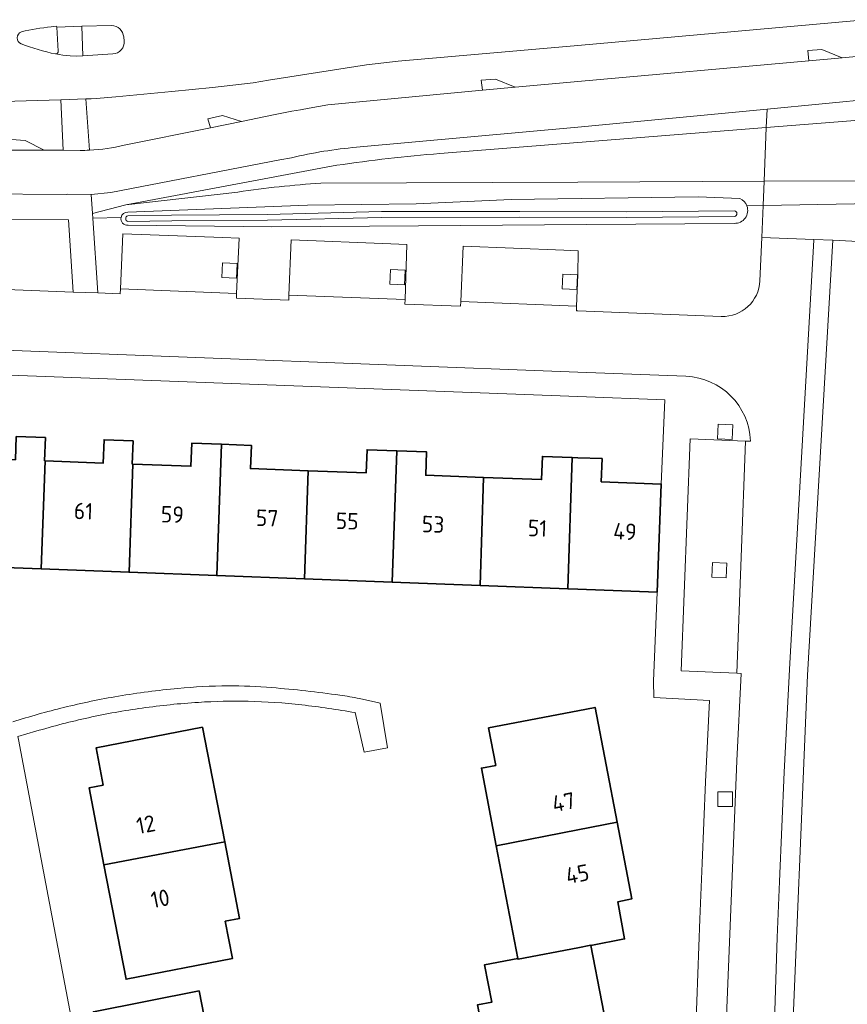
# Model space of a CAD drawing. Extents: x 150256 to 156914, y 461459 to 469481.
# Tile 708 of 731: x 154954 to 155022, y 468180 to 468261. Entities that reach past the tile are written whole.
import ezdxf
from ezdxf.enums import TextEntityAlignment as Align

# ---------------------------------------------------------------- set-up
doc = ezdxf.new("R2010")
doc.units = 0
doc.header["$LTSCALE"] = 0.75
for name, color, linetype, lineweight in [('B-RO-GR-BEPLANTING_CULTUUR_BODEMBEDEKKER-GV', 251, 'CONTINUOUS', 18), ('B-RO-GR-BEPLANTING_CULTUUR_BOSPLANTSOEN-GV', 251, 'CONTINUOUS', 18), ('B-RO-GR-GROENVOORZIENING-GV', 251, 'CONTINUOUS', 18), ('B-RO-IE-TERREINAFSCHEIDING_KUNSTMATIG_MUUR-G', 251, 'IE-TERREINAFSCHEIDING-KUNSTMATIG-DICHT', 18), ('B-RO-OG-BEBOUWING-GV', 6, 'CONTINUOUS', 35), ('B-RO-OG-BEBOUWING-T18', 1, 'CONTINUOUS', 18), ('B-RO-OG-TERREIN_CULTUURSCHEIDING-GV', 251, 'CONTINUOUS', 18), ('B-RO-OG-WATER_GREPPEL-GV', 251, 'CONTINUOUS', 18), ('B-RO-OG-WATER_SLOOT-GV', 251, 'CONTINUOUS', 18), ('B-RO-VH-VERHARDING_ASFALT-GV', 251, 'CONTINUOUS', 18), ('B-RO-VH-VERHARDING_BETONSTRAATSTEEN-GV', 251, 'CONTINUOUS', 18), ('B-RO-VH-VERHARDING_TEGEL-GV', 251, 'CONTINUOUS', 18)]:
    doc.layers.add(name, color=color, linetype=linetype, lineweight=lineweight)
doc.styles.add('NLCS-ISO-M200-T18', font='NLCS-ISO.ttf', dxfattribs={"height": 360})
doc.linetypes.add('IE-TERREINAFSCHEIDING-KUNSTMATIG-DICHT', pattern='A,8,-1,[82,NLCS.SHX,S=0.75,R=90,X=0,Y=0],-1', length=10)

msp = doc.modelspace()

# ---------------------------------------------------------------- linework, layer by layer
at = {"layer": 'B-RO-GR-BEPLANTING_CULTUUR_BODEMBEDEKKER-GV'}
for points in [[(155018.949, 468257.42), (155018.868, 468258.256), (155020.013, 468258.355), (155021.693, 468257.666), (155028.994, 468258.361), (155034.578, 468258.856), (155034.623, 468258.86), (155034.312, 468261.809), (155029.052, 468261.277), (155000, 468258.688), (154985.265, 468257.385), (154982.672, 468257.09), (154974.653, 468255.826), (154973.383, 468255.626), (154970.056, 468255.247), (154966.726, 468254.898), (154962.123, 468254.457), (154960.521, 468254.331), (154960.093, 468254.309), (154959.66, 468254.295), (154959.972, 468250.097)], [(155018.949, 468257.42), (155018.868, 468258.256), (155020.013, 468258.355), (155021.693, 468257.666), (155028.994, 468258.361), (155034.578, 468258.856), (155034.623, 468258.86), (155034.312, 468261.809), (155029.052, 468261.277), (155000, 468258.688), (154985.265, 468257.385), (154982.672, 468257.09), (154974.653, 468255.826), (154973.383, 468255.626), (154970.056, 468255.247), (154966.726, 468254.898), (154962.123, 468254.457), (154960.521, 468254.331), (154960.093, 468254.309), (154959.66, 468254.295), (154959.972, 468250.097)], [(154962.81, 468250.507), (154969.878, 468251.936), (154969.666, 468252.668), (154970.857, 468252.945), (154972.439, 468252.454), (154975.052, 468252.982), (154976.559, 468253.287), (154977.268, 468253.412), (154977.977, 468253.537), (154978.74, 468253.671), (154979.504, 468253.806), (154992.178, 468255.026), (154992.092, 468255.829), (154993.252, 468255.914), (154994.874, 468255.254), (155000, 468255.715), (155018.949, 468257.42)], [(154962.81, 468250.507), (154969.878, 468251.936), (154969.666, 468252.668), (154970.857, 468252.945), (154972.439, 468252.454), (154975.052, 468252.982), (154976.559, 468253.287), (154977.268, 468253.412), (154977.977, 468253.537), (154978.74, 468253.671), (154979.504, 468253.806), (154992.178, 468255.026), (154992.092, 468255.829), (154993.252, 468255.914), (154994.874, 468255.254), (155000, 468255.715), (155018.949, 468257.42)]]:
    msp.add_lwpolyline(points, dxfattribs=at)
msp.add_lwpolyline([(154953.555, 468250.109), (154953.571, 468250.963), (154954.699, 468250.883), (154956.245, 468250.095), (154957.812, 468250.086), (154957.626, 468254.213), (154952.89, 468254.086), (154952.924, 468253.24), (154949.479, 468250.13)], close=True, dxfattribs=at)
msp.add_lwpolyline([(154953.555, 468250.109), (154953.571, 468250.963), (154954.699, 468250.883), (154956.245, 468250.095), (154957.812, 468250.086), (154957.626, 468254.213), (154952.89, 468254.086), (154952.924, 468253.24), (154949.479, 468250.13)], close=True, dxfattribs=at)
msp.add_lwpolyline([(154959.972, 468250.097, 0.049319), (154962.81, 468250.507)], format="xyb", dxfattribs=at)
msp.add_lwpolyline([(154959.972, 468250.097, 0.049319), (154962.81, 468250.507)], format="xyb", dxfattribs=at)
at = {"layer": 'B-RO-GR-BEPLANTING_CULTUUR_BOSPLANTSOEN-GV'}
msp.add_lwpolyline([(155061.935, 468252.569), (155064.207, 468253.732), (155064.81, 468253.086), (155064.923, 468252.964), (155064.922, 468253.096), (155066.045, 468253.196), (155066.019, 468255.754), (155065.999, 468257.724), (155057.516, 468255.421), (155056.789, 468255.108), (155056.054, 468254.68), (155055.294, 468254.13), (155054.772, 468253.658), (155053.906, 468254.247), (155052.908, 468254.623), (155051.929, 468254.8), (155050.812, 468254.751), (155015.461, 468251.947), (155015.275, 468247.544), (155030.84, 468247.611), (155033.186, 468246.639), (155047.869, 468246.592)], dxfattribs=at)
msp.add_lwpolyline([(155061.935, 468252.569), (155064.207, 468253.732), (155064.81, 468253.086), (155064.923, 468252.964), (155064.922, 468253.096), (155066.045, 468253.196), (155066.019, 468255.754), (155065.999, 468257.724), (155057.516, 468255.421), (155056.789, 468255.108), (155056.054, 468254.68), (155055.294, 468254.13), (155054.772, 468253.658), (155053.906, 468254.247), (155052.908, 468254.623), (155051.929, 468254.8), (155050.812, 468254.751), (155015.461, 468251.947), (155015.275, 468247.544), (155030.84, 468247.611), (155033.186, 468246.639), (155047.869, 468246.592)], dxfattribs=at)
at = {"layer": 'B-RO-GR-GROENVOORZIENING-GV'}
for points in [[(154970.814, 468239.662), (154972.013, 468239.606), (154972.069, 468240.804), (154970.87, 468240.861)], [(154970.814, 468239.662), (154972.013, 468239.606), (154972.069, 468240.804), (154970.87, 468240.861)], [(154984.597, 468239.122), (154985.797, 468239.066), (154985.853, 468240.264), (154984.654, 468240.32)], [(154984.597, 468239.122), (154985.797, 468239.066), (154985.853, 468240.264), (154984.654, 468240.32)], [(154998.731, 468238.739), (154999.93, 468238.683), (154999.987, 468239.881), (154998.788, 468239.938)], [(154998.731, 468238.739), (154999.93, 468238.683), (154999.987, 468239.881), (154998.788, 468239.938)], [(155011.51, 468227.627), (155011.453, 468226.428), (155012.652, 468226.371), (155012.708, 468227.571)], [(155011.51, 468227.627), (155011.453, 468226.428), (155012.652, 468226.371), (155012.708, 468227.571)], [(155011.039, 468216.286), (155010.982, 468215.087), (155012.181, 468215.03), (155012.237, 468216.23)], [(155011.039, 468216.286), (155010.982, 468215.087), (155012.181, 468215.03), (155012.237, 468216.23)], [(155011.484, 468197.503), (155011.485, 468196.303), (155012.686, 468196.305), (155012.683, 468197.506)], [(155011.484, 468197.503), (155011.485, 468196.303), (155012.686, 468196.305), (155012.683, 468197.506)]]:
    msp.add_lwpolyline(points, close=True, dxfattribs=at)
at = {"layer": 'B-RO-IE-TERREINAFSCHEIDING_KUNSTMATIG_MUUR-G'}
msp.add_lwpolyline([(155027.708, 468242.368), (155020.923, 468242.73)], dxfattribs=at)
msp.add_lwpolyline([(155027.708, 468242.368), (155020.923, 468242.73)], dxfattribs=at)
at = {"layer": 'B-RO-OG-BEBOUWING-GV'}
for points in [[(154956.012, 468215.768), (154956.327, 468224.631), (154956.277, 468224.633), (154956.349, 468226.534), (154953.963, 468226.624), (154953.892, 468224.723), (154948.955, 468224.904), (154948.617, 468216.046)], [(154956.012, 468215.768), (154956.327, 468224.631), (154956.277, 468224.633), (154956.349, 468226.534), (154953.963, 468226.624), (154953.892, 468224.723), (154948.955, 468224.904), (154948.617, 468216.046)], [(154956.327, 468224.631), (154956.012, 468215.768), (154963.207, 468215.497), (154963.514, 468224.36), (154963.474, 468224.362), (154963.545, 468226.263), (154961.16, 468226.353), (154961.088, 468224.452)], [(154956.327, 468224.631), (154956.012, 468215.768), (154963.207, 468215.497), (154963.514, 468224.36), (154963.474, 468224.362), (154963.545, 468226.263), (154961.16, 468226.353), (154961.088, 468224.452)], [(154970.788, 468225.99), (154968.357, 468226.082), (154968.285, 468224.181), (154963.514, 468224.36), (154963.207, 468215.497), (154970.402, 468215.226)], [(154970.788, 468225.99), (154968.357, 468226.082), (154968.285, 468224.181), (154963.514, 468224.36), (154963.207, 468215.497), (154970.402, 468215.226)], [(154977.901, 468223.819), (154973.166, 468223.997), (154973.237, 468225.898), (154970.788, 468225.99), (154970.402, 468215.226), (154977.595, 468214.955)], [(154977.901, 468223.819), (154973.166, 468223.997), (154973.237, 468225.898), (154970.788, 468225.99), (154970.402, 468215.226), (154977.595, 468214.955)], [(154977.901, 468223.819), (154977.595, 468214.955), (154984.791, 468214.684), (154985.162, 468225.449), (154982.72, 468225.541), (154982.648, 468223.64)], [(154977.901, 468223.819), (154977.595, 468214.955), (154984.791, 468214.684), (154985.162, 468225.449), (154982.72, 468225.541), (154982.648, 468223.64)], [(154992.284, 468223.278), (154987.539, 468223.456), (154987.611, 468225.357), (154985.162, 468225.449), (154984.791, 468214.684), (154991.986, 468214.413)], [(154992.284, 468223.278), (154987.539, 468223.456), (154987.611, 468225.357), (154985.162, 468225.449), (154984.791, 468214.684), (154991.986, 468214.413)], [(154999.55, 468224.907), (154997.103, 468224.999), (154997.031, 468223.099), (154992.284, 468223.278), (154991.986, 468214.413), (154999.18, 468214.142)], [(154999.55, 468224.907), (154997.103, 468224.999), (154997.031, 468223.099), (154992.284, 468223.278), (154991.986, 468214.413), (154999.18, 468214.142)], [(154999.18, 468214.142), (155000, 468214.111), (155006.512, 468213.87), (155006.853, 468222.724), (155001.922, 468222.915), (155001.994, 468224.815), (155000, 468224.89), (154999.55, 468224.907)], [(154999.18, 468214.142), (155000, 468214.111), (155006.512, 468213.87), (155006.853, 468222.724), (155001.922, 468222.915), (155001.994, 468224.815), (155000, 468224.89), (154999.55, 468224.907)], [(154993.322, 468193.072), (155000, 468194.383), (155003.223, 468195.016), (155001.419, 468204.413), (155000, 468204.14), (154992.686, 468202.733), (154993.275, 468199.67), (154992.097, 468199.443)], [(154993.322, 468193.072), (155000, 468194.383), (155003.223, 468195.016), (155001.419, 468204.413), (155000, 468204.14), (154992.686, 468202.733), (154993.275, 468199.67), (154992.097, 468199.443)], [(154961.153, 468191.51), (154971.05, 468193.397), (154969.224, 468202.794), (154960.523, 468201.11), (154961.081, 468198.053), (154959.93, 468197.82)], [(154961.153, 468191.51), (154971.05, 468193.397), (154969.224, 468202.794), (154960.523, 468201.11), (154961.081, 468198.053), (154959.93, 468197.82)], [(155003.223, 468195.016), (155000, 468194.383), (154993.322, 468193.072), (154995.096, 468183.849), (154995.11, 468183.778), (155000, 468184.724), (155001.074, 468184.932), (155001.082, 468184.893), (155003.838, 468185.444), (155003.278, 468188.479), (155004.432, 468188.722)], [(155003.223, 468195.016), (155000, 468194.383), (154993.322, 468193.072), (154995.096, 468183.849), (154995.11, 468183.778), (155000, 468184.724), (155001.074, 468184.932), (155001.082, 468184.893), (155003.838, 468185.444), (155003.278, 468188.479), (155004.432, 468188.722)], [(154961.153, 468191.51), (154962.968, 468182.142), (154971.686, 468183.832), (154971.093, 468186.895), (154972.27, 468187.123), (154971.05, 468193.397)], [(154961.153, 468191.51), (154962.968, 468182.142), (154971.686, 468183.832), (154971.093, 468186.895), (154972.27, 468187.123), (154971.05, 468193.397)], [(155001.082, 468184.893), (155001.074, 468184.932), (155000, 468184.724), (154995.11, 468183.778), (154995.096, 468183.849), (154992.362, 468183.323), (154992.956, 468180.26), (154991.777, 468180.033), (154993.01, 468173.679), (155000, 468175.048), (155002.882, 468175.613)], [(155001.082, 468184.893), (155001.074, 468184.932), (155000, 468184.724), (154995.11, 468183.778), (154995.096, 468183.849), (154992.362, 468183.323), (154992.956, 468180.26), (154991.777, 468180.033), (154993.01, 468173.679), (155000, 468175.048), (155002.882, 468175.613)], [(154960.891, 468169.884), (154970.788, 468171.793), (154968.947, 468181.173), (154960.281, 468179.472), (154960.858, 468176.415), (154959.657, 468176.169)], [(154960.891, 468169.884), (154970.788, 468171.793), (154968.947, 468181.173), (154960.281, 468179.472), (154960.858, 468176.415), (154959.657, 468176.169)]]:
    msp.add_lwpolyline(points, close=True, dxfattribs=at)
at = {"layer": 'B-RO-OG-TERREIN_CULTUURSCHEIDING-GV'}
for points in [[(155015.526, 468253.471), (155015.461, 468251.947), (155050.812, 468254.751), (155051.929, 468254.8), (155052.908, 468254.623), (155053.906, 468254.247), (155054.772, 468253.658), (155055.294, 468254.13), (155056.054, 468254.68), (155056.789, 468255.108), (155057.516, 468255.421), (155065.999, 468257.724), (155068.752, 468258.471), (155068.678, 468258.604)], [(155015.526, 468253.471), (155015.461, 468251.947), (155050.812, 468254.751), (155051.929, 468254.8), (155052.908, 468254.623), (155053.906, 468254.247), (155054.772, 468253.658), (155055.294, 468254.13), (155056.054, 468254.68), (155056.789, 468255.108), (155057.516, 468255.421), (155065.999, 468257.724), (155068.752, 468258.471), (155068.678, 468258.604)], [(155064.036, 468257.977), (155048.769, 468256.539), (155029.073, 468254.772), (155015.526, 468253.471)], [(155064.036, 468257.977), (155048.769, 468256.539), (155029.073, 468254.772), (155015.526, 468253.471)], [(155015.461, 468251.947), (155015.526, 468253.471), (155000, 468251.98), (154981.857, 468250.338)], [(155015.461, 468251.947), (155015.526, 468253.471), (155000, 468251.98), (154981.857, 468250.338)], [(155015.275, 468247.544), (155015.461, 468251.947), (155000, 468250.721), (154988.693, 468249.824)], [(154988.693, 468249.824), (155000, 468250.721), (155015.461, 468251.947)], [(155015.275, 468247.544), (155015.461, 468251.947), (155000, 468250.721), (154988.693, 468249.824)], [(154988.693, 468249.824), (155000, 468250.721), (155015.461, 468251.947)], [(154976.523, 468249.477), (154975.567, 468249.292), (154961.72, 468246.614), (154960.099, 468246.471), (154960.205, 468244.902), (154962.934, 468245.626), (154980.238, 468248.854)], [(154976.523, 468249.477), (154975.567, 468249.292), (154961.72, 468246.614), (154960.099, 468246.471), (154960.205, 468244.902), (154962.934, 468245.626), (154980.238, 468248.854)], [(154980.238, 468248.854), (154962.934, 468245.626), (154972.128, 468246.667)], [(154980.238, 468248.854), (154962.934, 468245.626), (154972.128, 468246.667)], [(154978.946, 468247.388), (155000, 468247.478), (155015.275, 468247.544)], [(155013.866, 468245.53), (155015.191, 468245.555), (155015.275, 468247.544), (155000, 468247.478), (154978.946, 468247.388)], [(154978.946, 468247.388), (155000, 468247.478), (155015.275, 468247.544)], [(155013.866, 468245.53), (155015.191, 468245.555), (155015.275, 468247.544), (155000, 468247.478), (154978.946, 468247.388)], [(155015.275, 468247.544), (155015.191, 468245.555), (155049.662, 468246.194)], [(155015.275, 468247.544), (155015.191, 468245.555), (155049.662, 468246.194)], [(155047.869, 468246.592), (155033.186, 468246.639), (155030.84, 468247.611), (155015.275, 468247.544)], [(155047.869, 468246.592), (155033.186, 468246.639), (155030.84, 468247.611), (155015.275, 468247.544)], [(154972.128, 468246.667), (154962.934, 468245.626), (154960.205, 468244.902), (154960.229, 468244.536), (154962.549, 468244.579)], [(154972.128, 468246.667), (154962.934, 468245.626), (154960.205, 468244.902), (154960.229, 468244.536), (154962.549, 468244.579)], [(154963.109, 468245.015), (154977.853, 468245.596), (154986.756, 468245.698), (154994.53, 468246.045), (155009.884, 468246.279), (155013.284, 468246.132)], [(154963.109, 468245.015), (154977.853, 468245.596), (154986.756, 468245.698), (154994.53, 468246.045), (155009.884, 468246.279), (155013.284, 468246.132)], [(155049.662, 468246.194), (155015.191, 468245.555), (155015.081, 468242.941), (155019.363, 468242.786), (155020.923, 468242.73), (155027.708, 468242.368)], [(155049.662, 468246.194), (155015.191, 468245.555), (155015.081, 468242.941), (155019.363, 468242.786), (155020.923, 468242.73), (155027.708, 468242.368)], [(155014.931, 468239.386), (155015.081, 468242.941), (155015.191, 468245.555), (155013.866, 468245.53)], [(155014.931, 468239.386), (155015.081, 468242.941), (155015.191, 468245.555), (155013.866, 468245.53)], [(154962.549, 468244.579), (154960.229, 468244.536), (154960.643, 468238.389), (154962.49, 468238.317), (154962.508, 468238.738), (154962.702, 468243.251), (154970.906, 468242.927), (154972.227, 468242.875), (154972.027, 468238.361), (154972.01, 468237.967), (154976.297, 468237.804), (154976.313, 468238.209), (154976.489, 468242.749), (154984.666, 468242.425), (154985.984, 468242.373), (154985.837, 468237.858), (154985.824, 468237.465), (154990.384, 468237.298), (154990.401, 468237.689)], [(154962.549, 468244.579), (154960.229, 468244.536), (154960.643, 468238.389), (154962.49, 468238.317), (154962.508, 468238.738), (154962.702, 468243.251), (154970.906, 468242.927), (154972.227, 468242.875), (154972.027, 468238.361), (154972.01, 468237.967), (154976.297, 468237.804), (154976.313, 468238.209), (154976.489, 468242.749), (154984.666, 468242.425), (154985.984, 468242.373), (154985.837, 468237.858), (154985.824, 468237.465), (154990.384, 468237.298), (154990.401, 468237.689)], [(155012.824, 468244.099), (155000.708, 468244.004), (154986.931, 468243.882), (154974.904, 468243.821), (154963.126, 468243.952)], [(155012.824, 468244.099), (155000.708, 468244.004), (154986.931, 468243.882), (154974.904, 468243.821), (154963.126, 468243.952)], [(154990.401, 468237.689), (154990.597, 468242.218), (154998.856, 468241.888), (155000, 468241.842), (155000.037, 468241.841), (155000, 468239.888), (154999.903, 468237.305), (154999.889, 468236.922), (155000, 468236.918), (155011.772, 468236.47)], [(154990.401, 468237.689), (154990.597, 468242.218), (154998.856, 468241.888), (155000, 468241.842), (155000.037, 468241.841), (155000, 468239.888), (154999.903, 468237.305), (154999.889, 468236.922), (155000, 468236.918), (155011.772, 468236.47)]]:
    msp.add_lwpolyline(points, dxfattribs=at)
for points in [[(154981.857, 468250.338, 0.035418), (154976.523, 468249.477)], [(154981.857, 468250.338, 0.035418), (154976.523, 468249.477)], [(154988.693, 468249.824, 0.017738), (154980.238, 468248.854)], [(154980.238, 468248.854, -0.017738), (154988.693, 468249.824)], [(154988.693, 468249.824, 0.017738), (154980.238, 468248.854)], [(154980.238, 468248.854, -0.017738), (154988.693, 468249.824)], [(154972.128, 468246.667, -0.021568), (154978.946, 468247.388)], [(154978.946, 468247.388, 0.021568), (154972.128, 468246.667)], [(154972.128, 468246.667, -0.021568), (154978.946, 468247.388)], [(154978.946, 468247.388, 0.021568), (154972.128, 468246.667)], [(155013.866, 468245.53, -0.540268), (155012.824, 468244.099)], [(155013.866, 468245.53, -0.540268), (155012.824, 468244.099)], [(155013.284, 468246.132, -0.206139), (155013.866, 468245.53)], [(155013.284, 468246.132, -0.206139), (155013.866, 468245.53)], [(154963.126, 468243.952, -0.498376), (154962.549, 468244.579)], [(154963.126, 468243.952, -0.498376), (154962.549, 468244.579)], [(154962.549, 468244.579, -0.380388), (154963.109, 468245.015)], [(154962.549, 468244.579, -0.380388), (154963.109, 468245.015)], [(155011.772, 468236.47, 0.413337), (155014.931, 468239.386)], [(155011.772, 468236.47, 0.413337), (155014.931, 468239.386)]]:
    msp.add_lwpolyline(points, format="xyb", dxfattribs=at)
msp.add_lwpolyline([(154958.24, 468244.381), (154948.102, 468244.446), (154947.719, 468244.448), (154947.719, 468243.346), (154947.719, 468243.059), (154948.24, 468241.746), (154948.954, 468240.645), (154949.746, 468240.027), (154950.789, 468239.332), (154952.402, 468238.707), (154952.585, 468238.7), (154953.172, 468238.678), (154953.839, 468238.652), (154958.623, 468238.467)], close=True, dxfattribs=at)
msp.add_lwpolyline([(154958.24, 468244.381), (154948.102, 468244.446), (154947.719, 468244.448), (154947.719, 468243.346), (154947.719, 468243.059), (154948.24, 468241.746), (154948.954, 468240.645), (154949.746, 468240.027), (154950.789, 468239.332), (154952.402, 468238.707), (154952.585, 468238.7), (154953.172, 468238.678), (154953.839, 468238.652), (154958.623, 468238.467)], close=True, dxfattribs=at)
at = {"layer": 'B-RO-OG-WATER_GREPPEL-GV'}
for points in [[(154963.102, 468244.711, 0.736949), (154963.111, 468244.24)], [(154963.102, 468244.711, 0.736949), (154963.111, 468244.24)], [(155012.87, 468244.66, 0.785163), (155012.865, 468245.13)], [(155012.87, 468244.66, 0.785163), (155012.865, 468245.13)]]:
    msp.add_lwpolyline(points, format="xyb", dxfattribs=at)
for points in [[(155012.865, 468245.13), (155003.984, 468245.036), (154995.25, 468245.077), (154983.919, 468245.061), (154974.564, 468244.829), (154966.7, 468244.779), (154963.102, 468244.711)], [(155012.865, 468245.13), (155003.984, 468245.036), (154995.25, 468245.077), (154983.919, 468245.061), (154974.564, 468244.829), (154966.7, 468244.779), (154963.102, 468244.711)], [(154963.111, 468244.24), (154966.706, 468244.308), (154974.572, 468244.358), (154983.925, 468244.59), (154995.249, 468244.606), (155003.985, 468244.565), (155012.87, 468244.66)], [(154963.111, 468244.24), (154966.706, 468244.308), (154974.572, 468244.358), (154983.925, 468244.59), (154995.249, 468244.606), (155003.985, 468244.565), (155012.87, 468244.66)]]:
    msp.add_lwpolyline(points, dxfattribs=at)
at = {"layer": 'B-RO-OG-WATER_SLOOT-GV'}
for points in [[(155013.284, 468246.132), (155009.884, 468246.279), (154994.53, 468246.045), (154986.756, 468245.698), (154977.853, 468245.596), (154963.109, 468245.015)], [(155013.284, 468246.132), (155009.884, 468246.279), (154994.53, 468246.045), (154986.756, 468245.698), (154977.853, 468245.596), (154963.109, 468245.015)], [(154963.102, 468244.711), (154966.7, 468244.779), (154974.564, 468244.829), (154983.919, 468245.061), (154995.25, 468245.077), (155003.984, 468245.036), (155012.865, 468245.13)], [(154963.102, 468244.711), (154966.7, 468244.779), (154974.564, 468244.829), (154983.919, 468245.061), (154995.25, 468245.077), (155003.984, 468245.036), (155012.865, 468245.13)], [(155012.87, 468244.66), (155003.985, 468244.565), (154995.249, 468244.606), (154983.925, 468244.59), (154974.572, 468244.358), (154966.706, 468244.308), (154963.111, 468244.24)], [(155012.87, 468244.66), (155003.985, 468244.565), (154995.249, 468244.606), (154983.925, 468244.59), (154974.572, 468244.358), (154966.706, 468244.308), (154963.111, 468244.24)], [(154963.126, 468243.952), (154974.904, 468243.821), (154986.931, 468243.882), (155000.708, 468244.004), (155012.824, 468244.099)], [(154963.126, 468243.952), (154974.904, 468243.821), (154986.931, 468243.882), (155000.708, 468244.004), (155012.824, 468244.099)]]:
    msp.add_lwpolyline(points, dxfattribs=at)
for points in [[(155012.824, 468244.099, 0.540268), (155013.866, 468245.53)], [(155012.824, 468244.099, 0.540268), (155013.866, 468245.53)], [(155013.866, 468245.53, 0.206139), (155013.284, 468246.132)], [(155013.866, 468245.53, 0.206139), (155013.284, 468246.132)], [(154962.549, 468244.579, 0.498376), (154963.126, 468243.952)], [(154962.549, 468244.579, 0.498376), (154963.126, 468243.952)], [(154963.109, 468245.015, 0.380388), (154962.549, 468244.579)], [(154963.109, 468245.015, 0.380388), (154962.549, 468244.579)], [(154963.111, 468244.24, -0.736949), (154963.102, 468244.711)], [(154963.111, 468244.24, -0.736949), (154963.102, 468244.711)], [(155012.865, 468245.13, -0.785163), (155012.87, 468244.66)], [(155012.865, 468245.13, -0.785163), (155012.87, 468244.66)]]:
    msp.add_lwpolyline(points, format="xyb", dxfattribs=at)
at = {"layer": 'B-RO-VH-VERHARDING_ASFALT-GV'}
for points in [[(154938.366, 468253.599), (154952.89, 468254.086), (154957.626, 468254.213), (154959.66, 468254.295), (154960.093, 468254.309), (154960.521, 468254.331), (154962.123, 468254.457), (154966.726, 468254.898), (154970.056, 468255.247), (154973.383, 468255.626), (154974.653, 468255.826), (154982.672, 468257.09), (154985.265, 468257.385), (155000, 468258.688), (155029.052, 468261.277), (155034.312, 468261.809), (155036.319, 468261.985), (155047.567, 468262.938), (155047.603, 468262.941), (155058.053, 468263.664)], [(154938.366, 468253.599), (154952.89, 468254.086), (154957.626, 468254.213), (154959.66, 468254.295), (154960.093, 468254.309), (154960.521, 468254.331), (154962.123, 468254.457), (154966.726, 468254.898), (154970.056, 468255.247), (154973.383, 468255.626), (154974.653, 468255.826), (154982.672, 468257.09), (154985.265, 468257.385), (155000, 468258.688), (155029.052, 468261.277), (155034.312, 468261.809), (155036.319, 468261.985), (155047.567, 468262.938), (155047.603, 468262.941), (155058.053, 468263.664)], [(155065.524, 468261.93), (155060.039, 468261.263), (155057.409, 468260.971), (155047.804, 468260.133), (155045.19, 468259.905), (155042.482, 468259.526), (155036.585, 468259.048), (155034.623, 468258.86), (155034.578, 468258.856), (155028.994, 468258.361), (155021.693, 468257.666), (155018.949, 468257.42), (155000, 468255.715), (154994.874, 468255.254), (154992.178, 468255.026), (154979.504, 468253.806), (154978.74, 468253.671), (154977.977, 468253.537), (154977.268, 468253.412), (154976.559, 468253.287), (154975.052, 468252.982), (154972.439, 468252.454)], [(155065.524, 468261.93), (155060.039, 468261.263), (155057.409, 468260.971), (155047.804, 468260.133), (155045.19, 468259.905), (155042.482, 468259.526), (155036.585, 468259.048), (155034.623, 468258.86), (155034.578, 468258.856), (155028.994, 468258.361), (155021.693, 468257.666), (155018.949, 468257.42), (155000, 468255.715), (154994.874, 468255.254), (154992.178, 468255.026), (154979.504, 468253.806), (154978.74, 468253.671), (154977.977, 468253.537), (154977.268, 468253.412), (154976.559, 468253.287), (154975.052, 468252.982), (154972.439, 468252.454)], [(154956.827, 468260.202), (154957.272, 468260.265), (154957.277, 468260.187), (154959.341, 468260.249)], [(154956.827, 468260.202), (154957.272, 468260.265), (154957.277, 468260.187), (154959.341, 468260.249)], [(154959.341, 468260.249), (154961.78, 468260.318)], [(154959.341, 468260.249), (154961.78, 468260.318)], [(154962.773, 468259.376), (154962.809, 468259.04)], [(154962.773, 468259.376), (154962.809, 468259.04)], [(154961.888, 468257.981), (154959.408, 468257.83), (154959.408, 468257.84), (154958.901, 468257.809), (154958.39, 468257.818), (154957.781, 468257.88), (154957.184, 468257.983)], [(154961.888, 468257.981), (154959.408, 468257.83), (154959.408, 468257.84), (154958.901, 468257.809), (154958.39, 468257.818), (154957.781, 468257.88), (154957.184, 468257.983)], [(154981.857, 468250.338), (155000, 468251.98), (155015.526, 468253.471), (155029.073, 468254.772), (155048.769, 468256.539), (155064.036, 468257.977)], [(154981.857, 468250.338), (155000, 468251.98), (155015.526, 468253.471), (155029.073, 468254.772), (155048.769, 468256.539), (155064.036, 468257.977)], [(154972.439, 468252.454), (154969.878, 468251.936), (154962.81, 468250.507)], [(154972.439, 468252.454), (154969.878, 468251.936), (154962.81, 468250.507)], [(154959.208, 468250.079), (154957.812, 468250.086), (154956.245, 468250.095), (154953.555, 468250.109), (154949.479, 468250.13), (154941.498, 468250.134), (154935.841, 468250.152), (154934.726, 468250.155), (154913.008, 468250.221), (154911.899, 468250.225), (154894.9, 468250.277), (154891.861, 468250.218), (154890.76, 468250.197), (154890.258, 468250.187)], [(154959.208, 468250.079), (154957.812, 468250.086), (154956.245, 468250.095), (154953.555, 468250.109), (154949.479, 468250.13), (154941.498, 468250.134), (154935.841, 468250.152), (154934.726, 468250.155), (154913.008, 468250.221), (154911.899, 468250.225), (154894.9, 468250.277), (154891.861, 468250.218), (154890.76, 468250.197), (154890.258, 468250.187)], [(154891.003, 468246.629), (154895.02, 468246.699), (154939.431, 468246.556), (154939.461, 468246.555), (154939.53, 468246.555), (154950.826, 468246.51), (154958.104, 468246.475), (154958.153, 468246.48), (154960.099, 468246.471), (154961.72, 468246.614), (154975.567, 468249.292), (154976.523, 468249.477)], [(154891.003, 468246.629), (154895.02, 468246.699), (154939.431, 468246.556), (154939.461, 468246.555), (154939.53, 468246.555), (154950.826, 468246.51), (154958.104, 468246.475), (154958.153, 468246.48), (154960.099, 468246.471), (154961.72, 468246.614), (154975.567, 468249.292), (154976.523, 468249.477)]]:
    msp.add_lwpolyline(points, dxfattribs=at)
for points in [[(154954.377, 468259.796, -0.03919), (154956.827, 468260.202)], [(154954.377, 468259.796, -0.03919), (154956.827, 468260.202)], [(154961.78, 468260.318, -0.370544), (154962.773, 468259.376)], [(154961.78, 468260.318, -0.370544), (154962.773, 468259.376)], [(154954.361, 468258.812, -0.684944), (154954.377, 468259.796)], [(154954.361, 468258.812, -0.684944), (154954.377, 468259.796)], [(154957.184, 468257.983, -0.042811), (154954.361, 468258.812)], [(154957.184, 468257.983, -0.042811), (154954.361, 468258.812)], [(154962.809, 468259.04, -0.420202), (154961.888, 468257.981)], [(154962.809, 468259.04, -0.420202), (154961.888, 468257.981)], [(154962.81, 468250.507, -0.049319), (154959.972, 468250.097)], [(154962.81, 468250.507, -0.049319), (154959.972, 468250.097)], [(154976.523, 468249.477, -0.035418), (154981.857, 468250.338)], [(154976.523, 468249.477, -0.035418), (154981.857, 468250.338)], [(154959.972, 468250.097, -0.013082), (154959.208, 468250.079)], [(154959.972, 468250.097, -0.013082), (154959.208, 468250.079)]]:
    msp.add_lwpolyline(points, format="xyb", dxfattribs=at)
at = {"layer": 'B-RO-VH-VERHARDING_BETONSTRAATSTEEN-GV'}
for points in [[(154956.827, 468260.202, 0.03919), (154954.377, 468259.796)], [(154956.827, 468260.202, 0.03919), (154954.377, 468259.796)], [(154962.773, 468259.376, 0.370544), (154961.78, 468260.318)], [(154962.773, 468259.376, 0.370544), (154961.78, 468260.318)], [(154954.377, 468259.796, 0.684944), (154954.361, 468258.812)], [(154954.377, 468259.796, 0.684944), (154954.361, 468258.812)], [(154954.361, 468258.812, 0.042811), (154957.184, 468257.983)], [(154954.361, 468258.812, 0.042811), (154957.184, 468257.983)], [(154961.888, 468257.981, 0.420202), (154962.809, 468259.04)], [(154961.888, 468257.981, 0.420202), (154962.809, 468259.04)], [(154957.184, 468257.983, 0.478845), (154957.408, 468258.208)], [(154957.184, 468257.983, 0.478845), (154957.408, 468258.208)], [(154959.208, 468250.079, 0.013082), (154959.972, 468250.097)], [(154959.208, 468250.079, 0.013082), (154959.972, 468250.097)], [(155014.931, 468239.386, -0.413337), (155011.772, 468236.47)], [(155014.931, 468239.386, -0.413337), (155011.772, 468236.47)], [(155014.157, 468226.247, 0.393362), (155008.865, 468231.561)], [(155008.865, 468231.561, -0.393362), (155014.157, 468226.247)], [(155014.157, 468226.247, 0.393362), (155008.865, 468231.561)], [(155008.865, 468231.561, -0.393362), (155014.157, 468226.247)], [(154967.208, 468205.979, 0.018657), (154962.33, 468205.34)], [(154967.208, 468205.979, 0.018657), (154962.33, 468205.34)], [(154971.32, 468206.182, 0.02261), (154967.208, 468205.979)], [(154971.32, 468206.182, 0.02261), (154967.208, 468205.979)], [(154974.915, 468206.042, 0.022807), (154971.32, 468206.182)], [(154974.915, 468206.042, 0.022807), (154971.32, 468206.182)], [(154980.498, 468205.42, 0.014331), (154974.915, 468206.042)], [(154980.498, 468205.42, 0.014331), (154974.915, 468206.042)], [(154962.33, 468205.34, 0.018638), (154957.868, 468204.417)], [(154962.33, 468205.34, 0.018638), (154957.868, 468204.417)], [(154982.105, 468205.148, 0.013616), (154980.498, 468205.42)], [(154982.105, 468205.148, 0.013616), (154980.498, 468205.42)], [(154957.868, 468204.417, 0.017651), (154953.675, 468203.229)], [(154957.868, 468204.417, 0.017651), (154953.675, 468203.229)], [(154959.892, 468203.577, -0.019172), (154964.282, 468204.363)], [(154959.892, 468203.577, -0.019172), (154964.282, 468204.363)], [(154964.282, 468204.363, -0.019309), (154968.896, 468204.834)], [(154964.282, 468204.363, -0.019309), (154968.896, 468204.834)], [(154968.896, 468204.834, -0.021142), (154972.964, 468204.918)], [(154968.896, 468204.834, -0.021142), (154972.964, 468204.918)], [(154972.964, 468204.918, -0.021784), (154977.373, 468204.628)], [(154972.964, 468204.918, -0.021784), (154977.373, 468204.628)], [(154977.373, 468204.628, -0.013718), (154981.75, 468203.994)], [(154977.373, 468204.628, -0.013718), (154981.75, 468203.994)], [(154955.573, 468202.461, -0.018975), (154959.892, 468203.577)], [(154955.573, 468202.461, -0.018975), (154959.892, 468203.577)]]:
    msp.add_lwpolyline(points, format="xyb", dxfattribs=at)
for points in [[(154957.408, 468258.208), (154957.277, 468260.187), (154957.272, 468260.265), (154956.827, 468260.202)], [(154957.408, 468258.208), (154957.277, 468260.187), (154957.272, 468260.265), (154956.827, 468260.202)], [(154961.78, 468260.318), (154959.341, 468260.249), (154959.408, 468257.84), (154959.408, 468257.83), (154961.888, 468257.981)], [(154961.78, 468260.318), (154959.341, 468260.249), (154959.408, 468257.84), (154959.408, 468257.83), (154961.888, 468257.981)], [(154962.809, 468259.04), (154962.773, 468259.376)], [(154962.809, 468259.04), (154962.773, 468259.376)], [(154959.972, 468250.097), (154959.66, 468254.295), (154957.626, 468254.213), (154957.812, 468250.086), (154959.208, 468250.079)], [(154959.972, 468250.097), (154959.66, 468254.295), (154957.626, 468254.213), (154957.812, 468250.086), (154959.208, 468250.079)], [(155014.941, 468129.68), (155015.054, 468137.223), (155015.228, 468146.34), (155015.438, 468155.456), (155015.61, 468161.771), (155015.766, 468166.924), (155015.94, 468172.644), (155016.363, 468185.55), (155016.535, 468190.157), (155016.927, 468199.099), (155017.381, 468208.04), (155019.359, 468242.721), (155019.363, 468242.786), (155015.081, 468242.941), (155014.931, 468239.386)], [(155014.941, 468129.68), (155015.054, 468137.223), (155015.228, 468146.34), (155015.438, 468155.456), (155015.61, 468161.771), (155015.766, 468166.924), (155015.94, 468172.644), (155016.363, 468185.55), (155016.535, 468190.157), (155016.927, 468199.099), (155017.381, 468208.04), (155019.359, 468242.721), (155019.363, 468242.786), (155015.081, 468242.941), (155014.931, 468239.386)], [(155017.367, 468171.47), (155017.437, 468173.661), (155018.829, 468207.064), (155020.923, 468242.73), (155019.363, 468242.786), (155019.359, 468242.721), (155017.381, 468208.04), (155016.927, 468199.099), (155016.535, 468190.157), (155016.363, 468185.55), (155015.94, 468172.644), (155015.766, 468166.924)], [(155017.367, 468171.47), (155017.437, 468173.661), (155018.829, 468207.064), (155020.923, 468242.73), (155019.363, 468242.786), (155019.359, 468242.721), (155017.381, 468208.04), (155016.927, 468199.099), (155016.535, 468190.157), (155016.363, 468185.55), (155015.94, 468172.644), (155015.766, 468166.924)], [(155011.772, 468236.47), (155000, 468236.918), (154999.889, 468236.922), (154999.903, 468237.305), (154990.401, 468237.689), (154990.384, 468237.298), (154985.824, 468237.465), (154985.837, 468237.858), (154976.313, 468238.209), (154976.297, 468237.804), (154972.01, 468237.967), (154972.027, 468238.361), (154962.508, 468238.738), (154962.49, 468238.317), (154960.643, 468238.389), (154958.623, 468238.467), (154953.839, 468238.652), (154953.172, 468238.678), (154952.941, 468233.699), (154953.026, 468233.699), (155000, 468231.9), (155008.865, 468231.561)], [(155011.772, 468236.47), (155000, 468236.918), (154999.889, 468236.922), (154999.903, 468237.305), (154990.401, 468237.689), (154990.384, 468237.298), (154985.824, 468237.465), (154985.837, 468237.858), (154976.313, 468238.209), (154976.297, 468237.804), (154972.01, 468237.967), (154972.027, 468238.361), (154962.508, 468238.738), (154962.49, 468238.317), (154960.643, 468238.389), (154958.623, 468238.467), (154953.839, 468238.652), (154953.172, 468238.678), (154952.941, 468233.699), (154953.026, 468233.699), (155000, 468231.9), (155008.865, 468231.561)], [(155008.865, 468231.561), (155000, 468231.9), (154953.026, 468233.699), (154952.941, 468233.699), (154951.508, 468233.707)], [(155008.865, 468231.561), (155000, 468231.9), (154953.026, 468233.699), (154952.941, 468233.699), (154951.508, 468233.707)], [(154947.832, 468231.724), (154947.919, 468231.724), (154950.983, 468231.729), (154951.205, 468231.732), (155000, 468229.892), (155007.139, 468229.623), (155006.853, 468222.724), (155006.512, 468213.87), (155006.217, 468206.557), (155006.226, 468205.228), (155010.8, 468204.997), (155010.482, 468198.324), (155010.193, 468191.651), (155010.013, 468187.059), (155009.691, 468178.086), (155009.419, 468170.022), (155009.328, 468167.12), (155009.232, 468164.021), (155008.996, 468155.658), (155008.877, 468150.77), (155008.779, 468145.729), (155008.707, 468140.687), (155008.492, 468126.445), (155008.49, 468126.32)], [(154947.832, 468231.724), (154947.919, 468231.724), (154950.983, 468231.729), (154951.205, 468231.732), (155000, 468229.892), (155007.139, 468229.623), (155006.853, 468222.724), (155006.512, 468213.87), (155006.217, 468206.557), (155006.226, 468205.228), (155010.8, 468204.997), (155010.482, 468198.324), (155010.193, 468191.651), (155010.013, 468187.059), (155009.691, 468178.086), (155009.419, 468170.022), (155009.328, 468167.12), (155009.232, 468164.021), (155008.996, 468155.658), (155008.877, 468150.77), (155008.779, 468145.729), (155008.707, 468140.687), (155008.492, 468126.445), (155008.49, 468126.32)], [(155011.042, 468130.352), (155011.397, 468153.053), (155011.832, 468167.044), (155012.206, 468179.077), (155013.053, 468200.052), (155013.411, 468207.196), (155013.039, 468207.213), (155008.491, 468207.412), (155009.23, 468226.426), (155013.763, 468226.253), (155014.157, 468226.247)], [(155011.042, 468130.352), (155011.397, 468153.053), (155011.832, 468167.044), (155012.206, 468179.077), (155013.053, 468200.052), (155013.411, 468207.196), (155013.039, 468207.213), (155008.491, 468207.412), (155009.23, 468226.426), (155013.763, 468226.253), (155014.157, 468226.247)], [(155014.157, 468226.247), (155013.763, 468226.253), (155013.039, 468207.213), (155013.411, 468207.196), (155013.053, 468200.052), (155012.206, 468179.077), (155011.832, 468167.044), (155011.397, 468153.053), (155011.042, 468130.352)], [(155014.157, 468226.247), (155013.763, 468226.253), (155013.039, 468207.213), (155013.411, 468207.196), (155013.053, 468200.052), (155012.206, 468179.077), (155011.832, 468167.044), (155011.397, 468153.053), (155011.042, 468130.352)], [(154981.75, 468203.994), (154982.483, 468200.738), (154984.407, 468201.114), (154983.798, 468204.768), (154983.694, 468204.787), (154982.105, 468205.148)], [(154981.75, 468203.994), (154982.483, 468200.738), (154984.407, 468201.114), (154983.798, 468204.768), (154983.694, 468204.787), (154982.105, 468205.148)], [(154957.882, 468128.036), (154958.266, 468134.513), (154953.948, 468156.566), (154958.193, 468157.394), (154954.195, 468178.282), (154958.426, 468179.126), (154954.132, 468201.794), (154954.085, 468202.041), (154955.573, 468202.461)], [(154957.882, 468128.036), (154958.266, 468134.513), (154953.948, 468156.566), (154958.193, 468157.394), (154954.195, 468178.282), (154958.426, 468179.126), (154954.132, 468201.794), (154954.085, 468202.041), (154955.573, 468202.461)]]:
    msp.add_lwpolyline(points, dxfattribs=at)
for points in [[(155021.693, 468257.666), (155020.013, 468258.355), (155018.868, 468258.256), (155018.949, 468257.42)], [(155021.693, 468257.666), (155020.013, 468258.355), (155018.868, 468258.256), (155018.949, 468257.42)], [(154994.874, 468255.254), (154993.252, 468255.914), (154992.092, 468255.829), (154992.178, 468255.026)], [(154994.874, 468255.254), (154993.252, 468255.914), (154992.092, 468255.829), (154992.178, 468255.026)], [(154969.878, 468251.936), (154972.439, 468252.454), (154970.857, 468252.945), (154969.666, 468252.668)], [(154969.878, 468251.936), (154972.439, 468252.454), (154970.857, 468252.945), (154969.666, 468252.668)], [(154956.245, 468250.095), (154954.699, 468250.883), (154953.571, 468250.963), (154953.555, 468250.109)], [(154956.245, 468250.095), (154954.699, 468250.883), (154953.571, 468250.963), (154953.555, 468250.109)], [(154958.24, 468244.381), (154958.623, 468238.467), (154960.643, 468238.389), (154960.229, 468244.536), (154960.205, 468244.902), (154960.099, 468246.471), (154958.153, 468246.48), (154958.104, 468246.475), (154950.826, 468246.51), (154949.23, 468245.782), (154948.102, 468244.446)], [(154958.24, 468244.381), (154958.623, 468238.467), (154960.643, 468238.389), (154960.229, 468244.536), (154960.205, 468244.902), (154960.099, 468246.471), (154958.153, 468246.48), (154958.104, 468246.475), (154950.826, 468246.51), (154949.23, 468245.782), (154948.102, 468244.446)], [(154970.906, 468242.927), (154962.702, 468243.251), (154962.508, 468238.738), (154972.027, 468238.361), (154972.227, 468242.875)], [(154970.906, 468242.927), (154962.702, 468243.251), (154962.508, 468238.738), (154972.027, 468238.361), (154972.227, 468242.875)], [(154984.666, 468242.425), (154976.489, 468242.749), (154976.313, 468238.209), (154985.837, 468237.858), (154985.984, 468242.373)], [(154984.666, 468242.425), (154976.489, 468242.749), (154976.313, 468238.209), (154985.837, 468237.858), (154985.984, 468242.373)], [(154998.856, 468241.888), (154990.597, 468242.218), (154990.401, 468237.689), (154999.903, 468237.305), (155000, 468239.888), (155000.037, 468241.841), (155000, 468241.842)], [(154998.856, 468241.888), (154990.597, 468242.218), (154990.401, 468237.689), (154999.903, 468237.305), (155000, 468239.888), (155000.037, 468241.841), (155000, 468241.842)], [(154970.814, 468239.662), (154970.87, 468240.861), (154972.069, 468240.804), (154972.013, 468239.606)], [(154970.814, 468239.662), (154970.87, 468240.861), (154972.069, 468240.804), (154972.013, 468239.606)], [(154984.597, 468239.122), (154984.654, 468240.32), (154985.853, 468240.264), (154985.797, 468239.066)], [(154984.597, 468239.122), (154984.654, 468240.32), (154985.853, 468240.264), (154985.797, 468239.066)], [(154998.731, 468238.739), (154998.788, 468239.938), (154999.987, 468239.881), (154999.93, 468238.683)], [(154998.731, 468238.739), (154998.788, 468239.938), (154999.987, 468239.881), (154999.93, 468238.683)], [(155011.51, 468227.627), (155012.708, 468227.571), (155012.652, 468226.371), (155011.453, 468226.428)], [(155011.51, 468227.627), (155012.708, 468227.571), (155012.652, 468226.371), (155011.453, 468226.428)], [(155013.039, 468207.213), (155013.763, 468226.253), (155009.23, 468226.426), (155008.491, 468207.412)], [(155013.039, 468207.213), (155013.763, 468226.253), (155009.23, 468226.426), (155008.491, 468207.412)], [(155011.039, 468216.286), (155012.237, 468216.23), (155012.181, 468215.03), (155010.982, 468215.087)], [(155011.039, 468216.286), (155012.237, 468216.23), (155012.181, 468215.03), (155010.982, 468215.087)], [(155011.484, 468197.503), (155012.683, 468197.506), (155012.686, 468196.305), (155011.485, 468196.303)], [(155011.484, 468197.503), (155012.683, 468197.506), (155012.686, 468196.305), (155011.485, 468196.303)]]:
    msp.add_lwpolyline(points, close=True, dxfattribs=at)
at = {"layer": 'B-RO-VH-VERHARDING_TEGEL-GV'}
for points in [[(154957.184, 468257.983), (154957.781, 468257.88), (154958.39, 468257.818), (154958.901, 468257.809), (154959.408, 468257.84), (154959.341, 468260.249), (154957.277, 468260.187)], [(154957.184, 468257.983), (154957.781, 468257.88), (154958.39, 468257.818), (154958.901, 468257.809), (154959.408, 468257.84), (154959.341, 468260.249), (154957.277, 468260.187)], [(154957.277, 468260.187), (154957.408, 468258.208)], [(154957.277, 468260.187), (154957.408, 468258.208)]]:
    msp.add_lwpolyline(points, dxfattribs=at)
msp.add_lwpolyline([(154957.408, 468258.208, -0.478845), (154957.184, 468257.983)], format="xyb", dxfattribs=at)
msp.add_lwpolyline([(154957.408, 468258.208, -0.478845), (154957.184, 468257.983)], format="xyb", dxfattribs=at)

# ---------------------------------------------------------------- texts
at = {"layer": 'B-RO-OG-BEBOUWING-T18', "style": 'NLCS-ISO-M200-T18'}
for s, rotation, p in [('61', 357.8, (154959.474, 468220.51)), ('61', 357.8, (154959.474, 468220.51)), ('59', 357.9, (154966.762, 468220.235)), ('59', 357.9, (154966.762, 468220.235)), ('57', 357.8, (154974.531, 468219.943)), ('57', 357.8, (154974.531, 468219.943)), ('55', 357.8, (154981.1, 468219.696)), ('55', 357.8, (154981.1, 468219.696)), ('53', 357.9, (154988.141, 468219.431)), ('53', 357.9, (154988.141, 468219.431)), ('51', 357.8, (154996.701, 468219.109)), ('51', 357.8, (154996.701, 468219.109)), ('49', 357.8, (155003.87, 468218.837)), ('49', 357.8, (155003.87, 468218.837)), ('47', 10.9, (154998.835, 468196.656)), ('47', 10.9, (154998.835, 468196.656)), ('12', 11, (154964.585, 468194.827)), ('12', 11, (154964.585, 468194.827)), ('45', 10.9, (154999.967, 468190.76)), ('45', 10.9, (154999.967, 468190.76)), ('10', 11, (154965.763, 468188.744)), ('10', 11, (154965.763, 468188.744))]:
    msp.add_text(s, height=1.35, rotation=rotation, dxfattribs=at).set_placement(p, align=Align.MIDDLE)

doc.saveas('drawing.dxf')
